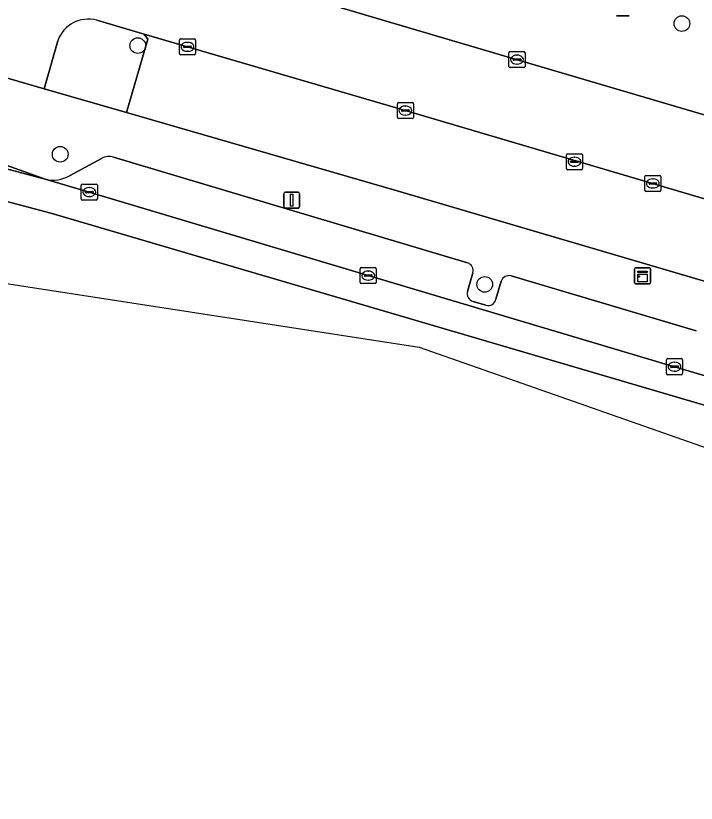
# Model space of a CAD drawing. Extents: x 161772 to 163126, y 383092 to 383917.
# Drawn here: x 162938.1 to 162980.53, y 383648.71 to 383697.82 of the extents above; entities that cross this region are included whole.
import ezdxf

# ---------------------------------------------------------------- set-up
doc = ezdxf.new("R2010")
doc.units = 0
for name, color, linetype in [('IMGEO_Boom', 7, 'Continuous'), ('IMGEO_Kast', 7, 'Continuous'), ('IMGEO_Kolk', 7, 'Continuous'), ('IMGEO_Lichtmast', 7, 'Continuous'), ('IMGEO_Parkeervlak_open', 7, 'Continuous'), ('IMGEO_Rijbaan_lokaal_gesloten', 7, 'Continuous'), ('IMGEO_Rijbaan_lokaal_open', 7, 'Continuous'), ('IMGEO_Rioolput', 7, 'Continuous'), ('IMGEO_Verkeerseiland_groen', 7, 'Continuous'), ('IMGEO_Voetpad_open', 7, 'Continuous')]:
    doc.layers.add(name, color=color, linetype=linetype)

msp = doc.modelspace()

# ---------------------------------------------------------------- linework, layer by layer
at = {"layer": 'IMGEO_Boom'}
for centre in [(162979.638, 383697.332), (162945.707, 383695.961), (162940.869, 383689.185), (162967.343, 383681.072)]:
    msp.add_circle(centre, 0.489, dxfattribs=at)
at = {"layer": 'IMGEO_Kast'}
for p, q in [((162976.761, 383682.103), (162977.602, 383682.103)), ((162977.602, 383682.103), (162976.761, 383682.103)), ((162976.686, 383681.178), (162976.686, 383682.019)), ((162976.686, 383682.019), (162976.686, 383681.178)), ((162977.686, 383682.028), (162977.686, 383681.187)), ((162977.686, 383681.187), (162977.686, 383682.028)), ((162977.611, 383681.103), (162976.77, 383681.103)), ((162976.77, 383681.103), (162977.611, 383681.103))]:
    msp.add_line(p, q, dxfattribs=at)
for points in [[(162976.881, 383681.893), (162977.481, 383681.893), (162977.481, 383681.808), (162976.881, 383681.808), (162976.881, 383681.893)], [(162976.881, 383681.718), (162977.481, 383681.718), (162977.481, 383681.229), (162976.881, 383681.229), (162976.881, 383681.718)]]:
    msp.add_lwpolyline(points, dxfattribs=at)
msp.add_circle((162976.965, 383681.567), 0.0377, dxfattribs=at)
for centre, start, end in [((162976.764, 383682.025), 92.4484, 184.2845), ((162976.764, 383682.025), 92.4484, 184.2845), ((162977.608, 383682.025), 2.4484, 94.2845), ((162977.608, 383682.025), 2.4484, 94.2845), ((162976.764, 383681.181), 182.4484, 274.2845), ((162976.764, 383681.181), 182.4484, 274.2845), ((162977.608, 383681.181), 272.4484, 4.2845), ((162977.608, 383681.181), 272.4484, 4.2845)]:
    msp.add_arc(centre, 0.0779, start, end, dxfattribs=at)
at = {"layer": 'IMGEO_Kolk'}
for p, q in [((162948.38, 383696.386), (162949.232, 383696.386)), ((162948.305, 383695.46), (162948.305, 383696.312)), ((162948.564, 383695.88), (162948.564, 383695.892)), ((162948.607, 383695.929), (162949.005, 383695.929)), ((162948.793, 383696.166), (162948.818, 383696.166)), ((162949.048, 383695.892), (162949.048, 383695.88)), ((162949.306, 383696.312), (162949.306, 383695.46)), ((162949.232, 383695.386), (162948.38, 383695.386)), ((162949.002, 383695.843), (162948.604, 383695.843)), ((162948.816, 383695.606), (162948.791, 383695.606)), ((162968.854, 383694.662), (162968.854, 383695.514)), ((162968.929, 383695.588), (162969.781, 383695.588)), ((162969.342, 383695.368), (162969.367, 383695.368)), ((162969.855, 383695.514), (162969.855, 383694.662)), ((162969.113, 383695.082), (162969.113, 383695.094)), ((162969.551, 383695.045), (162969.153, 383695.045)), ((162969.156, 383695.131), (162969.554, 383695.131)), ((162969.597, 383695.094), (162969.597, 383695.082)), ((162969.781, 383694.588), (162968.929, 383694.588)), ((162969.365, 383694.808), (162969.34, 383694.808)), ((162961.971, 383692.413), (162962.823, 383692.413)), ((162961.896, 383691.487), (162961.896, 383692.339)), ((162962.155, 383691.907), (162962.155, 383691.919)), ((162962.198, 383691.956), (162962.596, 383691.956)), ((162962.384, 383692.193), (162962.409, 383692.193)), ((162962.639, 383691.919), (162962.639, 383691.907)), ((162962.897, 383692.339), (162962.897, 383691.487)), ((162962.593, 383691.87), (162962.195, 383691.87)), ((162962.407, 383691.633), (162962.382, 383691.633)), ((162962.823, 383691.413), (162961.971, 383691.413)), ((162977.325, 383686.939), (162977.325, 383687.791)), ((162977.4, 383687.865), (162978.252, 383687.865)), ((162977.813, 383687.645), (162977.838, 383687.645)), ((162978.326, 383687.791), (162978.326, 383686.939)), ((162942.184, 383686.404), (162942.184, 383687.256)), ((162942.259, 383687.33), (162943.111, 383687.33)), ((162942.672, 383687.11), (162942.697, 383687.11)), ((162943.185, 383687.256), (162943.185, 383686.404)), ((162977.584, 383687.359), (162977.584, 383687.371)), ((162978.022, 383687.322), (162977.624, 383687.322)), ((162977.627, 383687.408), (162978.025, 383687.408)), ((162977.836, 383687.085), (162977.811, 383687.085)), ((162978.068, 383687.371), (162978.068, 383687.359)), ((162942.443, 383686.824), (162942.443, 383686.836)), ((162942.881, 383686.787), (162942.483, 383686.787)), ((162942.486, 383686.873), (162942.884, 383686.873)), ((162942.695, 383686.55), (162942.67, 383686.55)), ((162942.927, 383686.836), (162942.927, 383686.824)), ((162978.252, 383686.865), (162977.4, 383686.865)), ((162943.111, 383686.33), (162942.259, 383686.33)), ((162959.654, 383682.122), (162960.506, 383682.122)), ((162959.579, 383681.196), (162959.579, 383682.048)), ((162959.838, 383681.616), (162959.838, 383681.628)), ((162959.881, 383681.665), (162960.279, 383681.665)), ((162960.067, 383681.902), (162960.092, 383681.902)), ((162960.322, 383681.628), (162960.322, 383681.616)), ((162960.58, 383682.048), (162960.58, 383681.196)), ((162960.506, 383681.122), (162959.654, 383681.122)), ((162960.276, 383681.579), (162959.878, 383681.579)), ((162960.09, 383681.342), (162960.065, 383681.342)), ((162978.674, 383675.514), (162978.674, 383676.366)), ((162978.749, 383676.44), (162979.601, 383676.44)), ((162979.162, 383676.22), (162979.187, 383676.22)), ((162979.675, 383676.366), (162979.675, 383675.514)), ((162978.933, 383675.934), (162978.933, 383675.946)), ((162979.371, 383675.897), (162978.973, 383675.897)), ((162978.976, 383675.983), (162979.374, 383675.983)), ((162979.417, 383675.946), (162979.417, 383675.934)), ((162979.601, 383675.44), (162978.749, 383675.44)), ((162979.185, 383675.66), (162979.16, 383675.66))]:
    msp.add_line(p, q, dxfattribs=at)
for points in [[(162948.38, 383696.386), (162949.232, 383696.386)], [(162948.305, 383695.46), (162948.305, 383696.312)], [(162949.306, 383696.312), (162949.306, 383695.46)], [(162949.232, 383695.386), (162948.38, 383695.386)], [(162968.854, 383694.662), (162968.854, 383695.514)], [(162968.929, 383695.588), (162969.781, 383695.588)], [(162969.855, 383695.514), (162969.855, 383694.662)], [(162969.781, 383694.588), (162968.929, 383694.588)], [(162961.971, 383692.413), (162962.823, 383692.413)], [(162961.896, 383691.487), (162961.896, 383692.339)], [(162962.897, 383692.339), (162962.897, 383691.487)], [(162962.823, 383691.413), (162961.971, 383691.413)], [(162977.325, 383686.939), (162977.325, 383687.791)], [(162977.4, 383687.865), (162978.252, 383687.865)], [(162978.326, 383687.791), (162978.326, 383686.939)], [(162942.184, 383686.404), (162942.184, 383687.256)], [(162942.259, 383687.33), (162943.111, 383687.33)], [(162943.185, 383687.256), (162943.185, 383686.404)], [(162978.252, 383686.865), (162977.4, 383686.865)], [(162943.111, 383686.33), (162942.259, 383686.33)], [(162959.654, 383682.122), (162960.506, 383682.122)], [(162959.579, 383681.196), (162959.579, 383682.048)], [(162960.58, 383682.048), (162960.58, 383681.196)], [(162960.506, 383681.122), (162959.654, 383681.122)], [(162978.674, 383675.514), (162978.674, 383676.366)], [(162978.749, 383676.44), (162979.601, 383676.44)], [(162979.675, 383676.366), (162979.675, 383675.514)], [(162979.601, 383675.44), (162978.749, 383675.44)]]:
    msp.add_lwpolyline(points, dxfattribs=at)
for centre, radius, start, end in [((162948.382, 383696.31), 0.0765, 91.552, 178.448), ((162948.382, 383696.31), 0.0765, 91.552, 178.448), ((162949.23, 383696.31), 0.0765, 1.552, 88.448), ((162949.23, 383696.31), 0.0765, 1.552, 88.448), ((162948.604, 383695.889), 0.0403, 85.8775, 175.7526), ((162948.601, 383695.879), 0.0366, 178.938, 274.7102), ((162949.005, 383695.886), 0.043, 264.8664, 352.4533), ((162949.009, 383695.891), 0.0386, 1.7309, 96.639), ((162948.382, 383695.462), 0.0765, 181.552, 268.448), ((162948.382, 383695.462), 0.0765, 181.552, 268.448), ((162949.23, 383695.462), 0.0765, 271.552, 358.448), ((162949.23, 383695.462), 0.0765, 271.552, 358.448), ((162968.931, 383695.512), 0.0765, 91.552, 178.448), ((162968.931, 383695.512), 0.0765, 91.552, 178.448), ((162969.779, 383695.512), 0.0765, 1.552, 88.448), ((162969.779, 383695.512), 0.0765, 1.552, 88.448), ((162969.153, 383695.091), 0.0403, 85.8775, 175.7526), ((162969.15, 383695.081), 0.0366, 178.938, 274.7102), ((162969.554, 383695.088), 0.043, 264.8664, 352.4533), ((162969.558, 383695.093), 0.0386, 1.7309, 96.639), ((162968.931, 383694.664), 0.0765, 181.552, 268.448), ((162968.931, 383694.664), 0.0765, 181.552, 268.448), ((162969.779, 383694.664), 0.0765, 271.552, 358.448), ((162969.779, 383694.664), 0.0765, 271.552, 358.448), ((162961.973, 383692.337), 0.0765, 91.552, 178.448), ((162961.973, 383692.337), 0.0765, 91.552, 178.448), ((162962.821, 383692.337), 0.0765, 1.552, 88.448), ((162962.821, 383692.337), 0.0765, 1.552, 88.448), ((162962.195, 383691.916), 0.0403, 85.8775, 175.7526), ((162962.6, 383691.918), 0.0386, 1.7309, 96.639), ((162961.973, 383691.489), 0.0765, 181.552, 268.448), ((162961.973, 383691.489), 0.0765, 181.552, 268.448), ((162962.192, 383691.906), 0.0366, 178.938, 274.7102), ((162962.596, 383691.913), 0.043, 264.8664, 352.4533), ((162962.821, 383691.489), 0.0765, 271.552, 358.448), ((162962.821, 383691.489), 0.0765, 271.552, 358.448), ((162977.402, 383687.789), 0.0765, 91.552, 178.448), ((162977.402, 383687.789), 0.0765, 91.552, 178.448), ((162978.25, 383687.789), 0.0765, 1.552, 88.448), ((162978.25, 383687.789), 0.0765, 1.552, 88.448), ((162942.261, 383687.254), 0.0765, 91.552, 178.448), ((162942.261, 383687.254), 0.0765, 91.552, 178.448), ((162943.109, 383687.254), 0.0765, 1.552, 88.448), ((162943.109, 383687.254), 0.0765, 1.552, 88.448), ((162977.624, 383687.368), 0.0403, 85.8775, 175.7526), ((162977.621, 383687.358), 0.0366, 178.938, 274.7102), ((162978.025, 383687.365), 0.043, 264.8664, 352.4533), ((162978.029, 383687.37), 0.0386, 1.7309, 96.639), ((162942.483, 383686.833), 0.0403, 85.8775, 175.7526), ((162942.48, 383686.823), 0.0366, 178.938, 274.7102), ((162942.884, 383686.83), 0.043, 264.8664, 352.4533), ((162942.888, 383686.835), 0.0386, 1.7309, 96.639), ((162977.402, 383686.941), 0.0765, 181.552, 268.448), ((162977.402, 383686.941), 0.0765, 181.552, 268.448), ((162978.25, 383686.941), 0.0765, 271.552, 358.448), ((162978.25, 383686.941), 0.0765, 271.552, 358.448), ((162942.261, 383686.406), 0.0765, 181.552, 268.448), ((162942.261, 383686.406), 0.0765, 181.552, 268.448), ((162943.109, 383686.406), 0.0765, 271.552, 358.448), ((162943.109, 383686.406), 0.0765, 271.552, 358.448), ((162959.656, 383682.046), 0.0765, 91.552, 178.448), ((162959.656, 383682.046), 0.0765, 91.552, 178.448), ((162960.504, 383682.046), 0.0765, 1.552, 88.448), ((162960.504, 383682.046), 0.0765, 1.552, 88.448), ((162959.878, 383681.625), 0.0403, 85.8775, 175.7526), ((162959.875, 383681.615), 0.0366, 178.938, 274.7102), ((162960.279, 383681.622), 0.043, 264.8664, 352.4533), ((162960.283, 383681.627), 0.0386, 1.7309, 96.639), ((162959.656, 383681.198), 0.0765, 181.552, 268.448), ((162959.656, 383681.198), 0.0765, 181.552, 268.448), ((162960.504, 383681.198), 0.0765, 271.552, 358.448), ((162960.504, 383681.198), 0.0765, 271.552, 358.448), ((162978.751, 383676.364), 0.0765, 91.552, 178.448), ((162978.751, 383676.364), 0.0765, 91.552, 178.448), ((162979.599, 383676.364), 0.0765, 1.552, 88.448), ((162979.599, 383676.364), 0.0765, 1.552, 88.448), ((162978.973, 383675.943), 0.0403, 85.8775, 175.7526), ((162978.97, 383675.933), 0.0366, 178.938, 274.7102), ((162979.374, 383675.94), 0.043, 264.8664, 352.4533), ((162979.378, 383675.945), 0.0386, 1.7309, 96.639), ((162978.751, 383675.516), 0.0765, 181.552, 268.448), ((162978.751, 383675.516), 0.0765, 181.552, 268.448), ((162979.599, 383675.516), 0.0765, 271.552, 358.448), ((162979.599, 383675.516), 0.0765, 271.552, 358.448)]:
    msp.add_arc(centre, radius, start, end, dxfattribs=at)
for centre, major_axis, ratio, start_param, end_param in [((162948.792, 383695.886), (-0.387, 0.002), 0.722429, 4.712389, 7.853982), ((162948.817, 383695.886), (-0.39, 0.002), 0.717154, 1.570796, 4.712389), ((162969.341, 383695.088), (-0.387, 0.002), 0.722429, 4.712389, 7.853982), ((162969.366, 383695.088), (-0.39, 0.002), 0.717154, 1.570796, 4.712389), ((162962.383, 383691.913), (-0.387, 0.002), 0.722429, 4.712389, 7.853982), ((162962.408, 383691.913), (-0.39, 0.002), 0.717154, 1.570796, 4.712389), ((162977.812, 383687.365), (-0.387, 0.002), 0.722429, 4.712389, 7.853982), ((162977.837, 383687.365), (-0.39, 0.002), 0.717154, 1.570796, 4.712389), ((162942.671, 383686.83), (-0.387, 0.002), 0.722429, 4.712389, 7.853982), ((162942.696, 383686.83), (-0.39, 0.002), 0.717154, 1.570796, 4.712389), ((162960.066, 383681.622), (-0.387, 0.002), 0.722429, 4.712389, 7.853982), ((162960.091, 383681.622), (-0.39, 0.002), 0.717154, 1.570796, 4.712389), ((162979.161, 383675.94), (-0.387, 0.002), 0.722429, 4.712389, 7.853982), ((162979.186, 383675.94), (-0.39, 0.002), 0.717154, 1.570796, 4.712389)]:
    msp.add_ellipse(centre, major_axis=major_axis, ratio=ratio, start_param=start_param, end_param=end_param, dxfattribs=at)
at = {"layer": 'IMGEO_Lichtmast'}
for p, q in [((162976.355, 383697.824), (162975.565, 383697.824)), ((162975.565, 383697.824), (162976.355, 383697.824)), ((162954.812, 383685.927), (162954.812, 383686.727)), ((162954.812, 383686.727), (162954.812, 383685.927)), ((162954.912, 383686.827), (162955.702, 383686.827)), ((162955.702, 383686.827), (162954.912, 383686.827)), ((162955.802, 383686.727), (162955.802, 383685.927)), ((162955.802, 383685.927), (162955.802, 383686.727)), ((162955.702, 383685.827), (162954.912, 383685.827)), ((162954.912, 383685.827), (162955.702, 383685.827))]:
    msp.add_line(p, q, dxfattribs=at)
msp.add_lwpolyline([(162955.232, 383686.702), (162955.382, 383686.702), (162955.382, 383685.952), (162955.232, 383685.952), (162955.232, 383686.702)], dxfattribs=at)
for centre, start, end in [((162954.912, 383686.727), 90, 180), ((162954.912, 383686.727), 90, 180), ((162955.702, 383686.727), 0, 90), ((162955.702, 383686.727), 360, 90), ((162954.912, 383685.927), 180, 270), ((162954.912, 383685.927), 180, 270), ((162955.702, 383685.927), 270, 0), ((162955.702, 383685.927), 270, 0)]:
    msp.add_arc(centre, 0.1, start, end, dxfattribs=at)
at = {"layer": 'IMGEO_Parkeervlak_open'}
for points in [[(162945.085, 383702.317), (162949.375, 383700.996), (162970.159, 383694.849), (162983.698, 383690.865), (162986.528, 383700.457), (162969.726, 383705.484)], [(162966.273, 383682.415), (162944.197, 383688.999)], [(162943.439, 383688.919), (162941.459, 383687.849)], [(162939.937, 383687.626), (162942.684, 383686.829), (162960.08, 383681.62), (162979.174, 383675.939), (162983.361, 383674.702)], [(162966.258, 383680.631), (162966.609, 383681.792)], [(162980.533, 383678.169), (162968.986, 383681.604)], [(162968.36, 383681.268), (162968.036, 383680.142)], [(162967.419, 383679.773), (162966.62, 383680.012)]]:
    msp.add_lwpolyline(points, dxfattribs=at)
msp.add_lwpolyline([(162987.249, 383684.588), (162962.681, 383691.831), (162946.108, 383696.675), (162946.325, 383696.357), (162945.013, 383691.788), (162961.892, 383686.897), (162980.972, 383681.299), (162985.885, 383679.89)], close=True, dxfattribs=at)
for centre, radius, start, end in [((162943.911, 383688.077), 0.965, 72.773, 119.2765), ((162940.406, 383689.727), 2.153, 257.4059, 299.2651), ((162966.104, 383681.922), 0.522, 345.6029, 71.0754), ((162968.862, 383681.084), 0.535, 76.5745, 159.8741), ((162966.746, 383680.501), 0.505, 165.0587, 255.5807), ((162967.556, 383680.244), 0.491, 253.7608, 348.0027)]:
    msp.add_arc(centre, radius, start, end, dxfattribs=at)
at = {"layer": 'IMGEO_Rijbaan_lokaal_gesloten'}
for points in [[(162870.658, 383687.649), (162894.374, 383691.174), (162907.427, 383691.265), (162919.751, 383690.168), (162929.61, 383688.342), (162940.29, 383685.511), (162982.868, 383673.003), (162984.65, 383673.195), (162986.033, 383673.034), (162988.358, 383672.6), (162990.276, 383672.137), (162991.387, 383671.672), (162995.015, 383669.434), (163055.66, 383651.151), (163068.412, 383648.714)], [(163068.412, 383648.714), (163055.66, 383651.151), (162995.015, 383669.434), (162991.387, 383671.672), (162990.276, 383672.137), (162988.358, 383672.6), (162986.033, 383673.034), (162984.65, 383673.195), (162982.868, 383673.003), (162940.29, 383685.511), (162929.61, 383688.342), (162919.751, 383690.168), (162907.427, 383691.265), (162894.374, 383691.174), (162870.658, 383687.649)], [(162985.233, 383674.416), (162983.361, 383674.702), (162979.174, 383675.939), (162960.08, 383681.62), (162942.684, 383686.829), (162939.937, 383687.626), (162934.308, 383689.121)], [(162846.862, 383680.663), (162837.539, 383676.241), (162836.211, 383675.725), (162838.543, 383669.56), (162838.543, 383669.56), (162844.747, 383672.508), (162874.567, 383682.58), (162898.578, 383684.517), (162910.589, 383683.945), (162922.976, 383683.355), (162931.033, 383682.115), (162963.252, 383677.157), (162982.453, 383670.425)]]:
    msp.add_lwpolyline(points, dxfattribs=at)
at = {"layer": 'IMGEO_Rijbaan_lokaal_open'}
for points in [[(162943.151, 383697.54), (162946.108, 383696.675), (162962.681, 383691.831), (162987.249, 383684.588), (162988.66, 383689.445), (162988.752, 383689.804), (162991.385, 383698.8), (162992.806, 383703.612), (162974.995, 383708.907), (162964.633, 383711.909)], [(162969.726, 383705.484), (162986.528, 383700.457), (162983.698, 383690.865), (162970.159, 383694.849), (162949.375, 383700.996), (162945.085, 383702.317), (162944.701, 383702.435), (162943.163, 383702.938)], [(162934.573, 383694.806), (162939.867, 383693.265), (162940.718, 383696.27)], [(162934.308, 383689.121), (162939.937, 383687.626), (162931.283, 383690.731)]]:
    msp.add_lwpolyline(points, dxfattribs=at)
msp.add_arc((162942.614, 383695.603), 2.01, 74.5, 160.6281, dxfattribs=at)
at = {"layer": 'IMGEO_Rioolput'}
for p, q in [((162972.441, 383688.297), (162972.441, 383689.149)), ((162972.516, 383689.223), (162973.368, 383689.223)), ((162972.929, 383689.003), (162972.954, 383689.003)), ((162973.442, 383689.149), (162973.442, 383688.297)), ((162972.7, 383688.717), (162972.7, 383688.729)), ((162973.138, 383688.68), (162972.74, 383688.68)), ((162972.743, 383688.766), (162973.141, 383688.766)), ((162973.184, 383688.729), (162973.184, 383688.717)), ((162973.368, 383688.223), (162972.516, 383688.223)), ((162972.952, 383688.443), (162972.927, 383688.443))]:
    msp.add_line(p, q, dxfattribs=at)
for points in [[(162972.441, 383688.297), (162972.441, 383689.149)], [(162972.516, 383689.223), (162973.368, 383689.223)], [(162973.442, 383689.149), (162973.442, 383688.297)], [(162973.368, 383688.223), (162972.516, 383688.223)]]:
    msp.add_lwpolyline(points, dxfattribs=at)
for centre, radius, start, end in [((162972.518, 383689.147), 0.0765, 91.552, 178.448), ((162972.518, 383689.147), 0.0765, 91.552, 178.448), ((162973.366, 383689.147), 0.0765, 1.552, 88.448), ((162973.366, 383689.147), 0.0765, 1.552, 88.448), ((162972.74, 383688.726), 0.0403, 85.8775, 175.7526), ((162972.737, 383688.716), 0.0366, 178.938, 274.7102), ((162973.141, 383688.723), 0.043, 264.8664, 352.4533), ((162973.145, 383688.728), 0.0386, 1.7309, 96.639), ((162972.518, 383688.299), 0.0765, 181.552, 268.448), ((162972.518, 383688.299), 0.0765, 181.552, 268.448), ((162973.366, 383688.299), 0.0765, 271.552, 358.448), ((162973.366, 383688.299), 0.0765, 271.552, 358.448)]:
    msp.add_arc(centre, radius, start, end, dxfattribs=at)
for centre, major_axis, ratio, start_param, end_param in [((162972.928, 383688.723), (-0.387, 0.002), 0.722429, 4.712389, 7.853982), ((162972.953, 383688.723), (-0.39, 0.002), 0.717154, 1.570796, 4.712389)]:
    msp.add_ellipse(centre, major_axis=major_axis, ratio=ratio, start_param=start_param, end_param=end_param, dxfattribs=at)
at = {"layer": 'IMGEO_Verkeerseiland_groen'}
for points in [[(162946.325, 383696.357), (162946.108, 383696.675), (162943.151, 383697.54)], [(162940.718, 383696.27), (162939.867, 383693.265), (162945.013, 383691.788), (162946.325, 383696.357)]]:
    msp.add_lwpolyline(points, dxfattribs=at)
msp.add_arc((162942.614, 383695.603), 2.01, 74.5, 160.6281, dxfattribs=at)
at = {"layer": 'IMGEO_Voetpad_open'}
for points in [[(163042.936, 383662.935), (163042.67, 383662.024), (162987.675, 383678.251), (162985.885, 383679.89), (162980.972, 383681.299), (162961.892, 383686.897), (162945.013, 383691.788), (162939.867, 383693.265), (162934.573, 383694.806)], [(162931.283, 383690.731), (162939.937, 383687.626)], [(162944.197, 383688.999), (162966.273, 383682.415)], [(162941.459, 383687.849), (162943.439, 383688.919)], [(162966.609, 383681.792), (162966.258, 383680.631)], [(162968.986, 383681.604), (162980.533, 383678.169)], [(162968.036, 383680.142), (162968.36, 383681.268)], [(162966.62, 383680.012), (162967.419, 383679.773)]]:
    msp.add_lwpolyline(points, dxfattribs=at)
for centre, radius, start, end in [((162943.911, 383688.077), 0.965, 72.773, 119.2765), ((162940.406, 383689.727), 2.153, 257.4059, 299.2651), ((162966.104, 383681.922), 0.522, 345.6029, 71.0754), ((162968.862, 383681.084), 0.535, 76.5745, 159.8741), ((162966.746, 383680.501), 0.505, 165.0587, 255.5807), ((162967.556, 383680.244), 0.491, 253.7608, 348.0027)]:
    msp.add_arc(centre, radius, start, end, dxfattribs=at)

doc.saveas('drawing.dxf')
